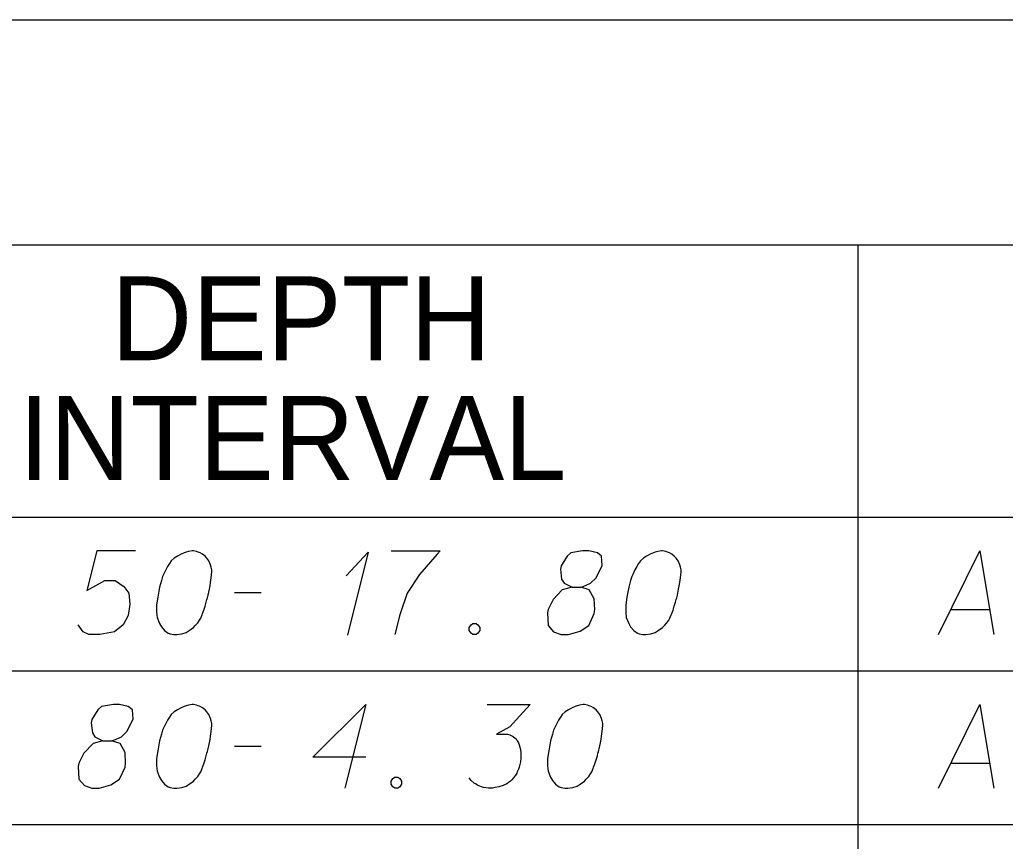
# Model space of a CAD drawing. Extents: x 2074207 to 2076812, y 516372 to 523312.
# Drawn here: x 2076397 to 2076453.5, y 519310.3 to 519357.3 of the extents above; entities that cross this region are included whole.
import ezdxf

# ---------------------------------------------------------------- set-up
doc = ezdxf.new("R2010")
doc.units = 0
for name, color, linetype in [('Prop DirtTable_ Soil Test Results - Outline (Major)', 7, 'Continuous'), ('Prop DirtTable_ Soil Test Results - Outline (Minor)', 7, 'Continuous'), ('Prop DirtTable_ Soil Test Results - Tx (Header - Small)', 7, 'Continuous'), ('Prop DirtTable_ Soil Test Results - Tx (Sample Data)', 7, 'Continuous')]:
    doc.layers.add(name, color=color, linetype=linetype)

msp = doc.modelspace()

# ---------------------------------------------------------------- linework, layer by layer
at = {"layer": 'Prop DirtTable_ Soil Test Results - Outline (Major)'}
for p, q in [((2076260.609, 519357.307), (2076811.903, 519357.307)), ((2076260.609, 519328.821), (2076811.903, 519328.821)), ((2076260.609, 519328.821), (2076811.903, 519328.821))]:
    msp.add_line(p, q, dxfattribs=at)
at = {"layer": 'Prop DirtTable_ Soil Test Results - Outline (Minor)'}
for p, q in [((2076260.609, 519344.421), (2076811.903, 519344.421)), ((2076445.062, 519344.421), (2076445.062, 519320.021)), ((2076260.609, 519320.021), (2076811.903, 519320.021)), ((2076260.609, 519320.021), (2076811.903, 519320.021)), ((2076445.063, 519320.021), (2076445.063, 519311.221)), ((2076260.609, 519311.221), (2076811.903, 519311.221)), ((2076260.609, 519311.221), (2076811.903, 519311.221)), ((2076445.063, 519311.221), (2076445.063, 519302.421))]:
    msp.add_line(p, q, dxfattribs=at)
at = {"layer": 'Prop DirtTable_ Soil Test Results - Tx (Sample Data)'}
for points in [[(2076403.676, 519326.891), (2076401.454, 519326.891), (2076400.889, 519324.623), (2076401.912, 519325.19), (2076402.512, 519325.19), (2076403.006, 519324.85), (2076403.288, 519324.472), (2076403.359, 519323.83), (2076403.253, 519323.187), (2076402.971, 519322.658), (2076402.477, 519322.242), (2076401.63, 519322.091), (2076400.995, 519322.091), (2076400.678, 519322.242), (2076400.396, 519322.658)], [(2076406.992, 519326.891), (2076406.922, 519326.891), (2076406.71, 519326.853), (2076406.569, 519326.815), (2076406.463, 519326.778), (2076406.287, 519326.702), (2076406.075, 519326.589), (2076405.899, 519326.475), (2076405.722, 519326.324), (2076405.616, 519326.173), (2076405.511, 519325.984), (2076405.405, 519325.795), (2076405.299, 519325.568), (2076405.228, 519325.417), (2076405.158, 519325.19), (2076405.052, 519324.812), (2076404.946, 519324.245), (2076404.876, 519323.792), (2076404.876, 519323.376), (2076404.911, 519323.074), (2076405.052, 519322.733), (2076405.158, 519322.544), (2076405.334, 519322.318), (2076405.546, 519322.167), (2076405.652, 519322.129), (2076405.863, 519322.091), (2076406.04, 519322.091), (2076406.322, 519322.129), (2076406.569, 519322.204), (2076406.745, 519322.318), (2076406.992, 519322.507), (2076407.098, 519322.62), (2076407.239, 519322.771), (2076407.345, 519322.922), (2076407.415, 519323.036), (2076407.486, 519323.225), (2076407.521, 519323.3), (2076407.592, 519323.489), (2076407.662, 519323.716), (2076407.733, 519323.943), (2076407.768, 519324.094), (2076407.803, 519324.207), (2076407.839, 519324.359), (2076407.909, 519324.699), (2076407.945, 519324.888), (2076407.98, 519325.077), (2076408.015, 519325.341), (2076408.05, 519325.681), (2076408.05, 519325.795), (2076408.015, 519325.946), (2076407.98, 519326.097), (2076407.874, 519326.324), (2076407.768, 519326.475), (2076407.662, 519326.589), (2076407.521, 519326.702), (2076407.38, 519326.778), (2076407.274, 519326.815), (2076407.169, 519326.853), (2076406.992, 519326.891)], [(2076415.74, 519325.455), (2076417.01, 519326.815), (2076415.811, 519322.053)], [(2076418.316, 519326.891), (2076421.138, 519326.891), (2076420.961, 519326.702), (2076419.938, 519325.53), (2076419.233, 519324.472), (2076418.809, 519323.225), (2076418.527, 519322.091)], [(2076428.687, 519324.812), (2076429.18, 519324.812), (2076429.322, 519324.85), (2076429.745, 519325.039), (2076430.062, 519325.341), (2076430.415, 519326.059), (2076430.38, 519326.589), (2076430.133, 519326.778), (2076429.639, 519326.891), (2076429.286, 519326.891), (2076428.616, 519326.778), (2076428.404, 519326.589), (2076428.052, 519326.022), (2076428.016, 519325.833), (2076428.087, 519325.266), (2076428.228, 519325.039), (2076428.687, 519324.812), (2076428.122, 519324.661), (2076427.593, 519324.094), (2076427.311, 519323.527), (2076427.276, 519323.338), (2076427.311, 519322.62), (2076427.628, 519322.242), (2076428.052, 519322.091), (2076428.475, 519322.091), (2076429.145, 519322.28), (2076429.639, 519322.62), (2076429.957, 519323.3), (2076429.992, 519323.527), (2076429.957, 519324.132), (2076429.674, 519324.661), (2076429.18, 519324.812)], [(2076433.872, 519326.891), (2076433.802, 519326.891), (2076433.59, 519326.853), (2076433.449, 519326.815), (2076433.343, 519326.778), (2076433.167, 519326.702), (2076432.955, 519326.589), (2076432.779, 519326.475), (2076432.602, 519326.324), (2076432.496, 519326.173), (2076432.391, 519325.984), (2076432.285, 519325.795), (2076432.179, 519325.568), (2076432.108, 519325.417), (2076432.038, 519325.19), (2076431.932, 519324.812), (2076431.826, 519324.245), (2076431.756, 519323.792), (2076431.756, 519323.376), (2076431.791, 519323.074), (2076431.932, 519322.733), (2076432.038, 519322.544), (2076432.214, 519322.318), (2076432.426, 519322.167), (2076432.532, 519322.129), (2076432.743, 519322.091), (2076432.92, 519322.091), (2076433.202, 519322.129), (2076433.449, 519322.204), (2076433.625, 519322.318), (2076433.872, 519322.507), (2076433.978, 519322.62), (2076434.119, 519322.771), (2076434.225, 519322.922), (2076434.295, 519323.036), (2076434.366, 519323.225), (2076434.401, 519323.3), (2076434.472, 519323.489), (2076434.542, 519323.716), (2076434.613, 519323.943), (2076434.648, 519324.094), (2076434.683, 519324.207), (2076434.719, 519324.359), (2076434.789, 519324.699), (2076434.825, 519324.888), (2076434.86, 519325.077), (2076434.895, 519325.341), (2076434.93, 519325.681), (2076434.93, 519325.795), (2076434.895, 519325.946), (2076434.86, 519326.097), (2076434.754, 519326.324), (2076434.648, 519326.475), (2076434.542, 519326.589), (2076434.401, 519326.702), (2076434.26, 519326.778), (2076434.154, 519326.815), (2076434.049, 519326.853), (2076433.872, 519326.891)], [(2076449.676, 519322.091), (2076452.039, 519326.891), (2076452.85, 519322.091)], [(2076409.356, 519324.51), (2076410.872, 519324.51)], [(2076450.381, 519323.527), (2076452.603, 519323.527)], [(2076423.007, 519322.733), (2076423.184, 519322.733), (2076423.289, 519322.658), (2076423.395, 519322.507), (2076423.395, 519322.318), (2076423.289, 519322.167), (2076423.184, 519322.091), (2076423.007, 519322.091), (2076422.901, 519322.167), (2076422.796, 519322.318), (2076422.796, 519322.507), (2076422.901, 519322.658), (2076423.007, 519322.733)], [(2076401.807, 519316.012), (2076402.3, 519316.012), (2076402.442, 519316.05), (2076402.865, 519316.239), (2076403.182, 519316.541), (2076403.535, 519317.259), (2076403.5, 519317.789), (2076403.253, 519317.978), (2076402.759, 519318.091), (2076402.406, 519318.091), (2076401.736, 519317.978), (2076401.524, 519317.789), (2076401.172, 519317.222), (2076401.136, 519317.033), (2076401.207, 519316.466), (2076401.348, 519316.239), (2076401.807, 519316.012), (2076401.242, 519315.861), (2076400.713, 519315.294), (2076400.431, 519314.727), (2076400.396, 519314.538), (2076400.431, 519313.82), (2076400.748, 519313.442), (2076401.172, 519313.291), (2076401.595, 519313.291), (2076402.265, 519313.48), (2076402.759, 519313.82), (2076403.077, 519314.5), (2076403.112, 519314.727), (2076403.077, 519315.332), (2076402.794, 519315.861), (2076402.3, 519316.012)], [(2076406.992, 519318.091), (2076406.922, 519318.091), (2076406.71, 519318.053), (2076406.569, 519318.015), (2076406.463, 519317.978), (2076406.287, 519317.902), (2076406.075, 519317.789), (2076405.899, 519317.675), (2076405.722, 519317.524), (2076405.616, 519317.373), (2076405.511, 519317.184), (2076405.405, 519316.995), (2076405.299, 519316.768), (2076405.228, 519316.617), (2076405.158, 519316.39), (2076405.052, 519316.012), (2076404.946, 519315.445), (2076404.876, 519314.992), (2076404.876, 519314.576), (2076404.911, 519314.274), (2076405.052, 519313.933), (2076405.158, 519313.744), (2076405.334, 519313.518), (2076405.546, 519313.367), (2076405.652, 519313.329), (2076405.863, 519313.291), (2076406.04, 519313.291), (2076406.322, 519313.329), (2076406.569, 519313.404), (2076406.745, 519313.518), (2076406.992, 519313.707), (2076407.098, 519313.82), (2076407.239, 519313.971), (2076407.345, 519314.122), (2076407.415, 519314.236), (2076407.486, 519314.425), (2076407.521, 519314.5), (2076407.592, 519314.689), (2076407.662, 519314.916), (2076407.733, 519315.143), (2076407.768, 519315.294), (2076407.803, 519315.407), (2076407.839, 519315.559), (2076407.909, 519315.899), (2076407.945, 519316.088), (2076407.98, 519316.277), (2076408.015, 519316.541), (2076408.05, 519316.881), (2076408.05, 519316.995), (2076408.015, 519317.146), (2076407.98, 519317.297), (2076407.874, 519317.524), (2076407.768, 519317.675), (2076407.662, 519317.789), (2076407.521, 519317.902), (2076407.38, 519317.978), (2076407.274, 519318.015), (2076407.169, 519318.053), (2076406.992, 519318.091)], [(2076416.869, 519315.067), (2076413.836, 519315.067), (2076416.869, 519318.091), (2076415.67, 519313.291)], [(2076423.819, 519318.091), (2076426.288, 519318.091), (2076425.124, 519316.806), (2076424.348, 519316.39), (2076424.983, 519316.39), (2076425.124, 519316.352), (2076425.194, 519316.315), (2076425.265, 519316.277), (2076425.335, 519316.239), (2076425.477, 519316.126), (2076425.547, 519316.012), (2076425.618, 519315.899), (2076425.653, 519315.785), (2076425.723, 519315.521), (2076425.759, 519315.294), (2076425.759, 519315.181), (2076425.759, 519315.03), (2076425.723, 519314.803), (2076425.688, 519314.652), (2076425.653, 519314.5), (2076425.618, 519314.387), (2076425.582, 519314.311), (2076425.547, 519314.236), (2076425.512, 519314.16), (2076425.441, 519314.047), (2076425.335, 519313.896), (2076425.23, 519313.782), (2076425.159, 519313.707), (2076425.053, 519313.631), (2076424.947, 519313.555), (2076424.806, 519313.48), (2076424.736, 519313.442), (2076424.489, 519313.367), (2076424.277, 519313.329), (2076424.136, 519313.291), (2076423.889, 519313.291), (2076423.607, 519313.329), (2076423.501, 519313.367), (2076423.395, 519313.404), (2076423.289, 519313.442), (2076423.184, 519313.518), (2076423.078, 519313.593), (2076422.901, 519313.744), (2076422.796, 519313.896)], [(2076429.392, 519318.091), (2076429.322, 519318.091), (2076429.11, 519318.053), (2076428.969, 519318.015), (2076428.863, 519317.978), (2076428.687, 519317.902), (2076428.475, 519317.789), (2076428.299, 519317.675), (2076428.122, 519317.524), (2076428.016, 519317.373), (2076427.911, 519317.184), (2076427.805, 519316.995), (2076427.699, 519316.768), (2076427.628, 519316.617), (2076427.558, 519316.39), (2076427.452, 519316.012), (2076427.346, 519315.445), (2076427.276, 519314.992), (2076427.276, 519314.576), (2076427.311, 519314.274), (2076427.452, 519313.933), (2076427.558, 519313.744), (2076427.734, 519313.518), (2076427.946, 519313.367), (2076428.052, 519313.329), (2076428.263, 519313.291), (2076428.44, 519313.291), (2076428.722, 519313.329), (2076428.969, 519313.404), (2076429.145, 519313.518), (2076429.392, 519313.707), (2076429.498, 519313.82), (2076429.639, 519313.971), (2076429.745, 519314.122), (2076429.815, 519314.236), (2076429.886, 519314.425), (2076429.921, 519314.5), (2076429.992, 519314.689), (2076430.062, 519314.916), (2076430.133, 519315.143), (2076430.168, 519315.294), (2076430.203, 519315.407), (2076430.239, 519315.559), (2076430.309, 519315.899), (2076430.345, 519316.088), (2076430.38, 519316.277), (2076430.415, 519316.541), (2076430.45, 519316.881), (2076430.45, 519316.995), (2076430.415, 519317.146), (2076430.38, 519317.297), (2076430.274, 519317.524), (2076430.168, 519317.675), (2076430.062, 519317.789), (2076429.921, 519317.902), (2076429.78, 519317.978), (2076429.674, 519318.015), (2076429.569, 519318.053), (2076429.392, 519318.091)], [(2076449.676, 519313.291), (2076452.039, 519318.091), (2076452.85, 519313.291)], [(2076409.356, 519315.71), (2076410.872, 519315.71)], [(2076450.381, 519314.727), (2076452.603, 519314.727)], [(2076418.527, 519313.933), (2076418.704, 519313.933), (2076418.809, 519313.858), (2076418.915, 519313.707), (2076418.915, 519313.518), (2076418.809, 519313.367), (2076418.704, 519313.291), (2076418.527, 519313.291), (2076418.421, 519313.367), (2076418.316, 519313.518), (2076418.316, 519313.707), (2076418.421, 519313.858), (2076418.527, 519313.933)]]:
    msp.add_lwpolyline(points, dxfattribs=at)

# ---------------------------------------------------------------- texts
at = {"layer": 'Prop DirtTable_ Soil Test Results - Tx (Header - Small)'}
for s, p in [('DEPTH', (2076402.289, 519337.807)), ('INTERVAL', (2076396.977, 519330.95))]:
    msp.add_text(s, height=4.8, dxfattribs=at).set_placement(p)

doc.saveas('drawing.dxf')
